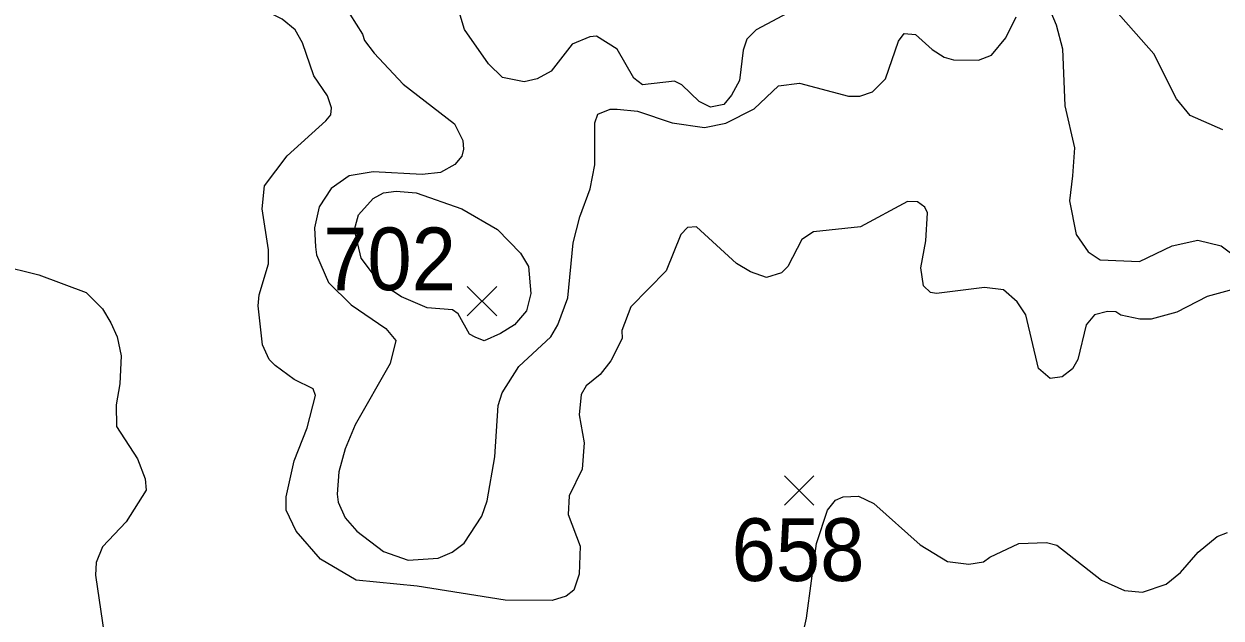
# Model space of a CAD drawing. Extents: x 294.2 to 320.3, y 7482.7 to 7510.7.
# Drawn here: x 314.32 to 315.848, y 7486.418 to 7487.177 of the extents above; entities that cross this region are included whole.
import ezdxf
from ezdxf.enums import TextEntityAlignment as Align

# ---------------------------------------------------------------- set-up
doc = ezdxf.new("R2010")
doc.units = 0
doc.header["$LTSCALE"] = 0.032
for name, color, linetype, lineweight in [('1', 7, 'Continuous', 25), ('2', 7, 'Continuous', 13), ('21', 7, 'Continuous', 25)]:
    doc.layers.add(name, color=color, linetype=linetype, lineweight=lineweight)
doc.layers.add('61', color=7, linetype='Continuous')

msp = doc.modelspace()

# ---------------------------------------------------------------- linework, layer by layer
at = {"layer": '1'}
for points in [[(315.302, 7487.1943), (315.2548, 7487.1691), (315.243, 7487.1573), (315.2383, 7487.1432), (315.2336, 7487.1046), (315.2234, 7487.0858), (315.2137, 7487.074), (315.1966, 7487.0705), (315.1821, 7487.0779), (315.16, 7487.0991), (315.1506, 7487.1038), (315.1097, 7487.0991), (315.0987, 7487.1077), (315.0775, 7487.1447), (315.051, 7487.1612), (315.0424, 7487.1603), (315.02, 7487.1509), (314.9933, 7487.1163), (314.9752, 7487.1068), (314.9587, 7487.1029), (314.9312, 7487.1084), (314.9131, 7487.1257), (314.8826, 7487.1698), (314.8653, 7487.228)], [(315.8506, 7487.0418), (315.8086, 7487.0599), (315.7913, 7487.0811), (315.7622, 7487.1385), (315.7043, 7487.2046)]]:
    msp.add_lwpolyline(points, dxfattribs=at)
msp.add_lwpolyline([(314.8792, 7486.9408), (314.9246, 7486.9143), (314.9541, 7486.8841), (314.9642, 7486.867), (314.9673, 7486.8329), (314.9617, 7486.8104), (314.9465, 7486.7926), (314.9286, 7486.7818), (314.9077, 7486.7725), (314.896, 7486.7771), (314.8891, 7486.781), (314.8743, 7486.8066), (314.8673, 7486.812), (314.8348, 7486.8144), (314.802, 7486.8283), (314.7741, 7486.8469), (314.7508, 7486.8779), (314.7423, 7486.9144), (314.7473, 7486.933), (314.7659, 7486.954), (314.7791, 7486.961), (314.7954, 7486.9633), (314.821, 7486.961)], close=True, dxfattribs=at)
at = {"layer": '2'}
for points in [[(314.6901, 7487.1106), (314.676, 7487.1527), (314.6664, 7487.1693), (314.6498, 7487.1827), (314.6185, 7487.1987), (314.6051, 7487.2153), (314.5949, 7487.2485)], [(314.72, 7487.2153), (314.7526, 7487.1636), (314.7548, 7487.1555), (314.7675, 7487.1393), (314.8043, 7487.0997), (314.8697, 7487.0493), (314.8806, 7487.0281), (314.8812, 7487.017), (314.8794, 7487.0081), (314.8703, 7486.9975), (314.8519, 7486.9872), (314.8284, 7486.9844), (314.766, 7486.988), (314.7354, 7486.9829), (314.7124, 7486.9669), (314.697, 7486.9433), (314.6913, 7486.9165), (314.6926, 7486.8922), (314.6939, 7486.882), (314.7092, 7486.8469), (314.7379, 7486.8183), (314.782, 7486.7882), (314.7948, 7486.7728), (314.7877, 7486.7435), (314.743, 7486.6649), (314.7302, 7486.6343), (314.7221, 7486.6053), (314.72, 7486.5768), (314.7213, 7486.5666), (314.7303, 7486.5462)], [(315.6228, 7487.2115), (315.6376, 7487.1757), (315.6458, 7487.1451), (315.649, 7487.0723), (315.6611, 7487.0187), (315.6586, 7486.9829), (315.6548, 7486.951), (315.6631, 7486.9082), (315.6784, 7486.8859), (315.6937, 7486.8756), (315.7443, 7486.8736), (315.7856, 7486.8936), (315.8184, 7486.9006), (315.8482, 7486.8934), (315.8821, 7486.8683)], [(314.8822, 7486.5142), (314.9046, 7486.5487), (314.9116, 7486.5679), (314.9212, 7486.6241), (314.9257, 7486.6898), (314.9307, 7486.7058), (314.9518, 7486.7396), (314.9927, 7486.7773), (315.0016, 7486.7926), (315.0144, 7486.8271), (315.0214, 7486.8974), (315.0297, 7486.9306), (315.0431, 7486.9663), (315.0489, 7486.997), (315.0489, 7487.0506), (315.0527, 7487.0614), (315.0687, 7487.0678), (315.0776, 7487.0678), (315.1032, 7487.0653), (315.1476, 7487.0506), (315.189, 7487.0445), (315.216, 7487.05), (315.2525, 7487.0684), (315.2832, 7487.0978), (315.31, 7487.101), (315.3726, 7487.0844), (315.3872, 7487.0844), (315.4032, 7487.0901), (315.4198, 7487.1067), (315.4364, 7487.1549), (315.4439, 7487.1644), (315.4582, 7487.1633), (315.4795, 7487.1443), (315.495, 7487.1343), (315.5065, 7487.131), (315.5386, 7487.1304), (315.5552, 7487.1368), (315.5737, 7487.1591), (315.5865, 7487.1859)], [(315.8633, 7486.8377), (315.8306, 7486.8288), (315.7916, 7486.809), (315.7588, 7486.8001), (315.7445, 7486.8001), (315.7204, 7486.8051), (315.7141, 7486.8093), (315.7032, 7486.8098), (315.6865, 7486.8054), (315.6762, 7486.7926), (315.6653, 7486.7486), (315.6584, 7486.7364), (315.6452, 7486.7263), (315.6303, 7486.7241), (315.6153, 7486.7369), (315.5992, 7486.8054), (315.5878, 7486.822), (315.5705, 7486.8373), (315.5463, 7486.8405), (315.485, 7486.8329), (315.4773, 7486.8341), (315.4683, 7486.8424), (315.4652, 7486.8654), (315.4715, 7486.8999), (315.4734, 7486.9357), (315.4703, 7486.9427), (315.4607, 7486.9497), (315.4479, 7486.9503), (315.3879, 7486.9178), (315.3279, 7486.9114), (315.3132, 7486.9018), (315.2953, 7486.8673), (315.287, 7486.859), (315.2679, 7486.8533), (315.2475, 7486.8603), (315.2296, 7486.8712), (315.1785, 7486.9177), (315.167, 7486.9171), (315.1587, 7486.9082), (315.1401, 7486.8616), (315.0948, 7486.8156), (315.0833, 7486.7856), (315.084, 7486.7754), (315.0693, 7486.7467), (315.0559, 7486.7294), (315.038, 7486.7147), (315.0316, 7486.7039), (315.029, 7486.6777), (315.0354, 7486.642), (315.0329, 7486.6087), (315.0163, 7486.5743), (315.015, 7486.5506), (315.0303, 7486.5104), (315.0291, 7486.4747), (315.0221, 7486.4543), (315.0125, 7486.4466), (314.9946, 7486.4408), (314.9346, 7486.4414), (314.8222, 7486.4593), (314.7443, 7486.467), (314.699, 7486.4938), (314.6677, 7486.5296), (314.6549, 7486.5564), (314.6549, 7486.573), (314.6651, 7486.619), (314.6817, 7486.6611), (314.6926, 7486.7026), (314.6894, 7486.7109), (314.6652, 7486.723), (314.6409, 7486.7409), (314.6332, 7486.7486), (314.6249, 7486.7671), (314.6191, 7486.8169), (314.6204, 7486.831), (314.6326, 7486.8705), (314.6326, 7486.8884), (314.6243, 7486.9408), (314.6275, 7486.9701), (314.6562, 7487.0084), (314.7054, 7487.0531), (314.7118, 7487.0608), (314.713, 7487.0697), (314.7079, 7487.0851), (314.6901, 7487.1106)], [(314.2872, 7486.8692), (314.3395, 7486.8565), (314.3996, 7486.8341), (314.4206, 7486.813), (314.4314, 7486.7952), (314.4391, 7486.7773)], [(314.4391, 7486.7773), (314.4442, 7486.7531), (314.4429, 7486.7173), (314.4378, 7486.6905), (314.4385, 7486.663), (314.4653, 7486.6215), (314.4749, 7486.596)], [(314.4749, 7486.596), (314.4761, 7486.5819), (314.4506, 7486.5411), (314.4206, 7486.5092), (314.4123, 7486.4893), (314.4117, 7486.4734), (314.4225, 7486.3981)], [(315.3049, 7486.3559), (315.3189, 7486.4185), (315.3317, 7486.5136), (315.346, 7486.5564), (315.3563, 7486.5689), (315.3661, 7486.5734), (315.3856, 7486.5739), (315.4051, 7486.5645), (315.4642, 7486.5119), (315.4992, 7486.4907), (315.5262, 7486.4874), (315.5452, 7486.4902), (315.5532, 7486.4963), (315.5899, 7486.5138), (315.6255, 7486.5149), (315.6387, 7486.5116), (315.6957, 7486.467), (315.725, 7486.4536), (315.748, 7486.4517), (315.778, 7486.4619), (315.7965, 7486.4766), (315.8189, 7486.5028), (315.8431, 7486.5226), (315.8566, 7486.5277)], [(314.7303, 7486.5462), (314.745, 7486.5296), (314.7794, 7486.5034), (314.8107, 7486.4925), (314.849, 7486.4951), (314.8669, 7486.5027), (314.8822, 7486.5142)]]:
    msp.add_lwpolyline(points, dxfattribs=at)
at = {"layer": '21'}
for p, q in [((314.8862, 7486.8415), (314.9237, 7486.804)), ((314.9237, 7486.8415), (314.8862, 7486.804)), ((315.291, 7486.6002), (315.3285, 7486.5627)), ((315.3285, 7486.6002), (315.291, 7486.5627))]:
    msp.add_line(p, q, dxfattribs=at)

# ---------------------------------------------------------------- texts
at = {"layer": '61', "width": 0.95}
for s, p in [('702', (314.7869, 7486.8369)), ('658', (315.3083, 7486.4658))]:
    msp.add_text(s, height=0.08, dxfattribs=at).set_placement(p, align=Align.CENTER)

doc.saveas('drawing.dxf')
